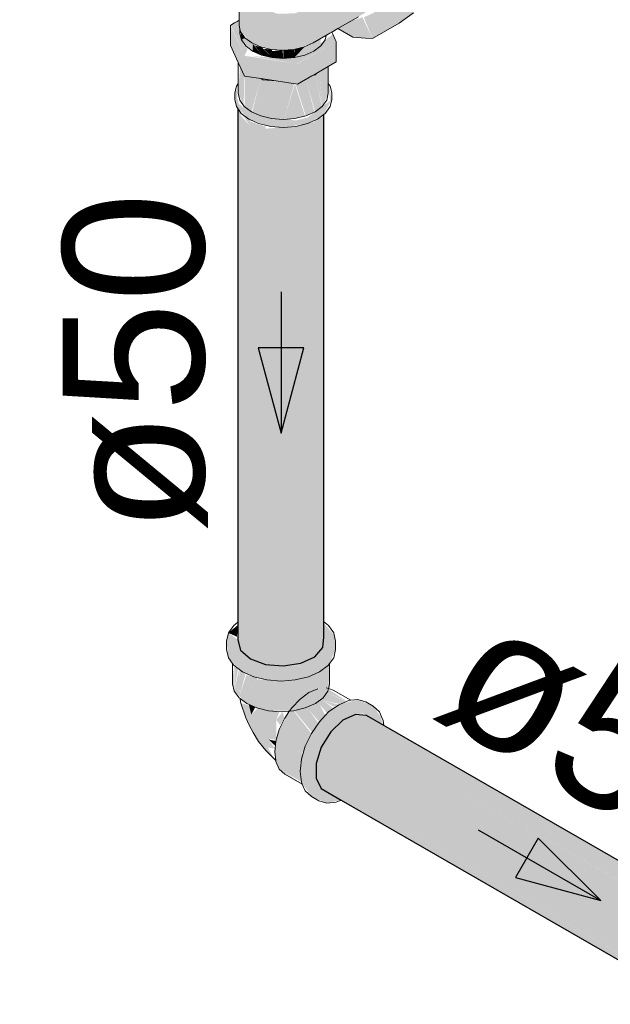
# Model space of a CAD drawing. Header units: millimetres. Extents: x 567 to 934, y -1 to 364.
# Tile 451 of 656: x 767.639 to 768.474, y 9.028 to 10.42. Entities that reach past the tile are written whole.
import ezdxf

# ---------------------------------------------------------------- set-up
doc = ezdxf.new("R2010")
doc.units = ezdxf.units.MM
doc.header["$MEASUREMENT"] = 0
doc.linetypes.add('NULL', pattern=[0])
for name, color, linetype, lineweight in [('AF-Condutos', 140, 'Continuous', 25), ('AF-Conexões', 152, 'Continuous', 18), ('AF-Registro', 253, 'Continuous', 18), ('AF-Sentido conduto', 140, 'Continuous', 30), ('AF-Textos conduto', 7, 'Continuous', 9)]:
    doc.layers.add(name, color=color, linetype=linetype, lineweight=lineweight)
doc.styles.add('Arial', font='arial.ttf')

msp = doc.modelspace()

# ---------------------------------------------------------------- hatches: boundary and pattern name
at = {"layer": 'AF-Condutos', "linetype": 'Continuous'}
for points in [[(767.9475, 9.568), (767.9514, 10.2889), (767.9474, 10.3076)], [(767.9474, 9.5432), (767.9514, 9.5287), (767.9652, 9.5164), (767.9652, 10.2807), (767.9523, 9.5784), (767.9514, 10.293), (767.9475, 9.5718), (767.9474, 10.2944)], [(768.0677, 9.5322), (768.0678, 9.6196), (768.0677, 10.2966), (768.0561, 9.5191)], [(767.9514, 10.2889), (767.965, 10.2698), (767.9652, 10.2779)], [(767.9514, 10.2847), (767.9523, 9.5784), (767.965, 10.2698)], [(768.0363, 9.5099), (768.0561, 9.5191), (768.0561, 10.2835)], [(768.0675, 10.2827), (768.0561, 10.2777), (768.0561, 9.5191)], [(768.069, 9.5469), (768.069, 10.2862), (768.0677, 10.2852), (768.0678, 9.6196), (768.0678, 9.5742)], [(767.9652, 10.2761), (767.9652, 9.5164), (767.9865, 10.2691)], [(767.9652, 9.5164), (767.9866, 9.5084), (767.9866, 10.2727)], [(767.9866, 10.266), (767.9866, 9.5084), (768.0117, 10.2679), (767.9866, 10.2727), (768.0041, 10.2673)], [(767.9866, 9.5084), (768.0117, 9.5061), (768.0117, 10.2704)], [(768.0117, 9.5061), (768.0363, 9.5099), (768.0363, 10.2742)], [(768.0362, 10.2698), (768.0117, 10.2679), (768.0117, 9.5061)], [(768.0559, 10.2756), (768.0363, 10.2709), (768.0363, 9.5099)], [(768.5946, 9.059), (768.618, 9.1022), (768.2023, 9.3627), (768.6333, 9.1192), (768.2076, 9.365), (768.6336, 9.1194), (768.1137, 9.4377), (768.0958, 9.4295), (768.0787, 9.4132), (768.0653, 9.3915), (768.058, 9.3683), (768.058, 9.3475), (768.5933, 9.0385), (768.5933, 9.0389)], [(768.1293, 9.4363), (768.1137, 9.4377), (768.1628, 9.4076), (768.6474, 9.1295), (768.6477, 9.1296), (768.1573, 9.4197), (768.6551, 9.1327)], [(768.154, 9.4217), (768.6477, 9.1296), (768.655, 9.1327)], [(768.1628, 9.4076), (768.6295, 9.1218), (768.6608, 9.1218)], [(768.2023, 9.3627), (768.6175, 9.1025), (768.6332, 9.1191)], [(768.6335, 9.1194), (768.2076, 9.365), (768.6333, 9.1192)], [(768.1032, 9.3206), (768.5924, 9.0389), (768.058, 9.3475), (768.0653, 9.3328), (768.5938, 9.0276), (768.5938, 9.028)], [(768.5923, 9.0289), (768.5933, 9.0385), (768.1032, 9.3206)]]:
    msp.add_hatch(color=151, dxfattribs=at).paths.add_polyline_path(points)
at = {"layer": 'AF-Conexões', "linetype": 'Continuous'}
for points in [[(768.0631, 9.5729), (768.069, 9.5469), (768.0677, 9.5322), (768.0475, 9.5151), (767.9462, 9.5475), (768.0471, 9.5028), (768.0238, 9.5079), (768.0117, 9.5061), (767.9897, 9.5081), (767.9652, 9.5164), (767.9523, 9.5255), (767.9474, 9.5432), (767.934, 9.5529), (767.9314, 9.5414), (767.934, 9.5178), (767.954, 9.4979), (767.97, 9.4908), (767.9886, 9.4863), (768.0085, 9.4848), (768.0285, 9.4863), (768.0471, 9.4908), (768.0631, 9.4979), (768.0754, 9.5071), (768.0857, 9.5294), (768.0837, 9.5503)], [(767.9474, 9.5639), (767.934, 9.5529), (767.9462, 9.5475)], [(767.9416, 9.5073), (767.94, 9.481), (767.9423, 9.4707)], [(767.9423, 9.4707), (767.9479, 9.5025), (767.9423, 9.5067)], [(767.9423, 9.4707), (767.96, 9.453), (767.96, 9.4952), (767.9499, 9.4641), (767.9491, 9.5015)], [(767.9499, 9.4641), (767.9582, 9.4947), (767.9493, 9.5014)], [(768.047, 9.5028), (768.0325, 9.5093), (768.0249, 9.5081)], [(768.0756, 9.4741), (768.0771, 9.5096), (768.041, 9.4893), (768.0263, 9.4427), (768.0428, 9.4467), (768.0679, 9.4612)], [(767.96, 9.4932), (767.96, 9.453), (767.9724, 9.4897)], [(767.9726, 9.4902), (767.96, 9.453), (767.9743, 9.4467), (767.9743, 9.4898)], [(767.9743, 9.4874), (767.9743, 9.4467), (767.989, 9.4862)], [(767.989, 9.4863), (767.9743, 9.4467), (767.9908, 9.4427), (768.0067, 9.485)], [(768.0263, 9.4427), (768.041, 9.4893), (768.0085, 9.4848), (768.0085, 9.4898), (767.9908, 9.4427)], [(768.0606, 9.4739), (768.0355, 9.4594), (768.0137, 9.4324), (768.0514, 9.4106), (768.0263, 9.4427), (768.0613, 9.4252), (768.0479, 9.4444), (768.0701, 9.438), (768.0631, 9.4515), (768.0817, 9.4473), (768.0672, 9.4575), (768.0913, 9.4523), (768.1008, 9.456)], [(768.0754, 9.4733), (768.0606, 9.4739), (768.1016, 9.4563)], [(768.0935, 9.3165), (768.0653, 9.3328), (768.058, 9.3475), (768.058, 9.365), (768.0653, 9.3915), (768.0748, 9.4069), (768.0954, 9.429), (768.1137, 9.4377), (768.1248, 9.4389), (768.1525, 9.4229), (768.1494, 9.4345), (768.1389, 9.4492), (768.1172, 9.4587), (768.09, 9.4514), (768.0758, 9.4411), (768.0627, 9.4272), (768.0514, 9.4106), (768.0427, 9.3926), (768.0372, 9.3743), (768.0354, 9.3569), (768.0372, 9.3416), (768.0514, 9.3216), (768.0731, 9.3121)], [(768.0672, 9.4575), (768.083, 9.4484), (768.09, 9.4514)], [(767.9635, 9.4225), (767.9768, 9.3995), (767.9995, 9.3737), (767.9901, 9.3907), (768, 9.3892), (767.991, 9.4021), (768.0019, 9.4024), (768.0016, 9.4301), (768.0065, 9.4415), (767.9754, 9.4464), (767.9665, 9.4374), (767.9631, 9.4506), (767.9517, 9.4536)], [(767.9665, 9.4374), (767.9721, 9.4477), (767.9629, 9.4517)], [(768.0272, 9.4429), (768.0524, 9.4122), (768.0613, 9.4252)], [(768.0455, 9.4473), (768.0624, 9.4269), (768.0722, 9.4372)], [(768.0604, 9.4545), (768.0736, 9.4395), (768.0834, 9.4466)], [(768.0016, 9.4301), (768.007, 9.4225), (768.0133, 9.4314), (768.0109, 9.4412)], [(768.0149, 9.431), (768.006, 9.4163), (768.0376, 9.3819), (768.0445, 9.3962)], [(768.0137, 9.4324), (768.0445, 9.3962), (768.0514, 9.4106)], [(768.0385, 9.3785), (768.039, 9.3803), (768.006, 9.4163), (768.0012, 9.4)], [(767.9994, 9.3938), (768.0012, 9.4), (767.991, 9.4021)], [(768.0363, 9.3654), (768.0012, 9.4), (767.9995, 9.3846), (768.0361, 9.3635)], [(768.035, 9.3667), (768.0385, 9.3785), (768.0012, 9.4)], [(768.0351, 9.3538), (768.0361, 9.3635), (767.9995, 9.3846)], [(768.0012, 9.371), (768.0386, 9.3431), (768.0359, 9.3531), (767.9995, 9.3846)], [(768.0369, 9.3444), (768.0012, 9.371), (768.006, 9.3603), (768.0372, 9.3424)], [(768.0379, 9.3402), (768.006, 9.3603), (768.0137, 9.3532)]]:
    msp.add_hatch(color=161, dxfattribs=at).paths.add_polyline_path(points)
at = {"layer": 'AF-Registro', "linetype": 'Continuous'}
for points in [[(768.1376, 10.3934), (768.1757, 10.4154), (768.1959, 10.4297), (768.2053, 10.4575), (768.2021, 10.4941), (768.187, 10.5331), (768.1625, 10.5677), (768.1329, 10.5921), (768.0767, 10.582), (768.0782, 10.5493), (768.1083, 10.5364), (768.0973, 10.5271), (768.109, 10.5148), (768.1267, 10.484), (768.1417, 10.4735), (768.1307, 10.5027), (768.1489, 10.5111), (768.1415, 10.4801), (768.1433, 10.4763), (768.1399, 10.43), (768.1256, 10.4235)], [(768.0775, 10.5097), (768.0853, 10.493), (768.0863, 10.466), (768.0538, 10.4377), (768.0538, 10.3873), (768.1275, 10.4299), (768.128, 10.4796), (768.0855, 10.456), (768.0694, 10.4491), (768.128, 10.4806)], [(767.9493, 10.4123), (767.9514, 10.4031), (767.9672, 10.3873), (767.9947, 10.3781), (768.0264, 10.3781), (768.0538, 10.3873), (768.0538, 10.4377), (768.0282, 10.4292), (768.0038, 10.4284), (767.9618, 10.4431), (767.9493, 10.4602)], [(767.9478, 10.4186), (767.9374, 10.4126), (767.9569, 10.3691), (767.9615, 10.379), (767.9554, 10.3855)], [(768.1099, 10.3952), (768.1062, 10.4176), (768.0887, 10.4075)], [(768.1376, 10.3934), (768.1237, 10.4236), (768.1062, 10.4176), (768.1099, 10.3952), (768.128, 10.3941)], [(767.9569, 10.3691), (767.9369, 10.4123), (767.9369, 10.3836)], [(767.9517, 10.4027), (767.9525, 10.3916), (767.9575, 10.3946)], [(767.9575, 10.3946), (767.9525, 10.3916), (767.9683, 10.3757), (767.9671, 10.3873)], [(768.0815, 10.3996), (768.0422, 10.3701), (768.0116, 10.3654), (767.9659, 10.3688), (768.031, 10.3577), (768.0863, 10.3892)], [(768.0863, 10.3892), (768.0316, 10.3576), (768.0316, 10.3289)], [(768.0316, 10.3289), (768.0863, 10.3605), (768.0863, 10.3892)], [(768.0647, 10.3831), (768.0647, 10.3953), (768.0549, 10.3879), (768.0422, 10.3701)], [(767.9369, 10.3836), (767.9569, 10.3405), (767.9569, 10.3691)], [(767.9683, 10.3868), (767.9683, 10.3757), (767.981, 10.3701)], [(767.9713, 10.3837), (767.981, 10.3701), (767.981, 10.3812)], [(767.981, 10.3814), (767.981, 10.3701), (767.9958, 10.3666)], [(767.9842, 10.3789), (767.9958, 10.3666), (767.9958, 10.3779)], [(768.0107, 10.377), (767.9958, 10.3666), (768.0116, 10.3654)], [(767.9958, 10.3758), (767.9958, 10.3666), (768.0107, 10.3769)], [(768.0268, 10.3783), (768.0116, 10.3654), (768.0275, 10.3666)], [(768.0267, 10.3782), (768.0116, 10.377), (768.0116, 10.3654)], [(768.0422, 10.3701), (768.0548, 10.3877), (768.0422, 10.3822), (768.0275, 10.3666)], [(768.0418, 10.3818), (768.0275, 10.3784), (768.0275, 10.3666)], [(767.9569, 10.3405), (768.0316, 10.3289), (768.0316, 10.3576), (767.9569, 10.3691)], [(767.9479, 10.316), (767.9557, 10.2987), (767.9565, 10.3414), (767.9505, 10.3542)], [(768.0665, 10.2973), (768.0631, 10.3469), (768.0567, 10.342)], [(768.0751, 10.3152), (768.0753, 10.3541), (768.0631, 10.3469), (768.0668, 10.2976)], [(767.9571, 10.2967), (767.966, 10.3391), (767.9569, 10.3405)], [(767.966, 10.3391), (767.9571, 10.2971), (767.9666, 10.29), (767.9798, 10.3362), (767.9808, 10.2837), (768.0127, 10.2793), (768.0273, 10.3296)], [(767.9798, 10.3362), (767.9675, 10.2896), (767.9798, 10.2841)], [(767.9798, 10.3355), (767.9798, 10.2841), (767.9808, 10.2837)], [(768.0295, 10.3277), (768.0435, 10.2841), (768.0435, 10.3357)], [(768.0435, 10.3362), (768.0435, 10.2841), (768.0558, 10.2896)], [(768.0567, 10.342), (768.0436, 10.3358), (768.0567, 10.29), (768.0661, 10.2971)], [(767.9454, 10.3262), (767.943, 10.316), (767.9454, 10.2972), (767.9631, 10.2795), (767.9631, 10.288), (767.9474, 10.3029)], [(768.0753, 10.3298), (768.0779, 10.3057), (768.0459, 10.2817), (768.0294, 10.2777), (768.0116, 10.2792), (767.9939, 10.2692), (768.0116, 10.2679), (768.0459, 10.2732), (768.069, 10.2862), (768.0802, 10.3075)], [(768.0281, 10.3294), (768.0119, 10.2766), (768.0424, 10.2839)], [(767.9543, 10.2969), (767.9631, 10.2795), (767.9939, 10.2692), (768.0116, 10.2792), (767.9798, 10.2841)]]:
    msp.add_hatch(color=254, dxfattribs=at).paths.add_polyline_path(points)

# ---------------------------------------------------------------- linework, layer by layer
at = {"layer": 'AF-Condutos'}
for p, q in [((767.9474, 10.2944), (767.9474, 9.5715)), ((768.069, 9.6144), (768.069, 10.2862)), ((768.069, 9.5725), (768.069, 9.6144)), ((767.9474, 9.5715), (767.9474, 9.5679)), ((767.9474, 9.5679), (767.9474, 9.5432)), ((768.069, 9.5684), (768.069, 9.5725)), ((768.069, 9.5469), (768.069, 9.5684)), ((767.9474, 9.5432), (767.9514, 9.5287)), ((768.0677, 9.5322), (768.069, 9.5469)), ((767.9514, 9.5287), (767.9652, 9.5164)), ((768.0561, 9.5191), (768.0677, 9.5322)), ((767.9652, 9.5164), (767.9866, 9.5084)), ((768.0363, 9.5099), (768.0561, 9.5191)), ((767.9866, 9.5084), (768.0117, 9.5061)), ((768.0117, 9.5061), (768.0363, 9.5099)), ((768.0958, 9.4295), (768.0787, 9.4132)), ((768.1137, 9.4377), (768.0958, 9.4295)), ((768.1293, 9.4363), (768.1137, 9.4377)), ((768.1539, 9.4221), (768.1293, 9.4363)), ((768.1571, 9.4202), (768.1539, 9.4221)), ((768.6551, 9.1327), (768.1571, 9.4202)), ((768.0787, 9.4132), (768.0653, 9.3915)), ((768.0653, 9.3915), (768.058, 9.3683)), ((768.058, 9.3683), (768.058, 9.3475)), ((768.058, 9.3475), (768.0653, 9.3328)), ((768.0653, 9.3328), (768.0935, 9.3165)), ((768.0935, 9.3165), (768.5938, 9.0276))]:
    msp.add_line(p, q, dxfattribs=at)
at = {"layer": 'AF-Conexões'}
for p, q in [((767.9474, 9.5679), (767.9417, 9.5636)), ((768.0709, 9.567), (768.069, 9.5684)), ((768.0754, 9.5636), (768.0709, 9.567)), ((767.934, 9.5529), (767.9314, 9.5414)), ((767.9417, 9.5636), (767.934, 9.5529)), ((768.0831, 9.5529), (768.0754, 9.5636)), ((768.0837, 9.5503), (768.0831, 9.5529)), ((767.9314, 9.5414), (767.9314, 9.5294)), ((768.0857, 9.5414), (768.0837, 9.5503)), ((768.0857, 9.5294), (768.0857, 9.5414)), ((767.9314, 9.5294), (767.934, 9.5178)), ((768.0831, 9.5178), (768.0857, 9.5294)), ((767.934, 9.5178), (767.94, 9.5096)), ((768.0771, 9.5096), (768.0831, 9.5178)), ((767.94, 9.5096), (767.94, 9.481)), ((767.94, 9.5096), (767.9417, 9.5071)), ((767.9417, 9.5071), (767.954, 9.4979)), ((767.954, 9.4979), (767.97, 9.4908)), ((768.0471, 9.4908), (768.0631, 9.4979)), ((768.0631, 9.4979), (768.0754, 9.5071)), ((768.0754, 9.5071), (768.0771, 9.5096)), ((768.0771, 9.481), (768.0771, 9.5096)), ((767.97, 9.4908), (767.9886, 9.4863)), ((767.9886, 9.4863), (768.0085, 9.4848)), ((768.0085, 9.4848), (768.0285, 9.4863)), ((768.0285, 9.4863), (768.0471, 9.4908)), ((767.94, 9.481), (767.9423, 9.4707)), ((767.9423, 9.4707), (767.9491, 9.4612)), ((768.0606, 9.4739), (768.048, 9.4686)), ((768.0679, 9.4612), (768.0748, 9.4707)), ((768.0756, 9.4741), (768.0723, 9.4751)), ((768.0748, 9.4707), (768.0756, 9.4741)), ((768.0756, 9.4741), (768.0759, 9.4754)), ((768.0769, 9.4736), (768.0756, 9.4741)), ((768.0759, 9.4757), (768.0771, 9.481)), ((768.0759, 9.4754), (768.0759, 9.4757)), ((768.0771, 9.4736), (768.0769, 9.4736)), ((768.0823, 9.472), (768.0771, 9.4736)), ((768.1071, 9.4577), (768.0823, 9.472)), ((767.9491, 9.4612), (767.9506, 9.4601)), ((767.9506, 9.4601), (767.96, 9.453)), ((767.9506, 9.4601), (767.9508, 9.4589)), ((767.9508, 9.4589), (767.9517, 9.4536)), ((768.0355, 9.4594), (768.0238, 9.4471)), ((768.048, 9.4686), (768.0355, 9.4594)), ((768.057, 9.453), (768.0679, 9.4612)), ((768.1041, 9.4574), (768.09, 9.4514)), ((768.1071, 9.4577), (768.1041, 9.4574)), ((768.1172, 9.4587), (768.1071, 9.4577)), ((768.1285, 9.4552), (768.1172, 9.4587)), ((768.1389, 9.4492), (768.1285, 9.4552)), ((767.9517, 9.4536), (767.9587, 9.4327)), ((767.96, 9.453), (767.9743, 9.4467)), ((767.9743, 9.4467), (767.9908, 9.4427)), ((767.9908, 9.4427), (768.0085, 9.4414)), ((768.0085, 9.4414), (768.0192, 9.4422)), ((768.0192, 9.4422), (768.0205, 9.4423)), ((768.0205, 9.4423), (768.0197, 9.4412)), ((768.0238, 9.4471), (768.0205, 9.4423)), ((768.0205, 9.4423), (768.0263, 9.4427)), ((768.0263, 9.4427), (768.0428, 9.4467)), ((768.0428, 9.4467), (768.057, 9.453)), ((768.09, 9.4514), (768.0758, 9.4411)), ((768.1476, 9.4412), (768.1389, 9.4492)), ((767.9587, 9.4327), (767.9635, 9.4225)), ((768.0137, 9.4324), (768.006, 9.4163)), ((768.0197, 9.4412), (768.0137, 9.4324)), ((768.0758, 9.4411), (768.0627, 9.4272)), ((768.1507, 9.4343), (768.1476, 9.4412)), ((768.153, 9.4291), (768.1507, 9.4343)), ((768.1539, 9.4221), (768.153, 9.4291)), ((767.9635, 9.4225), (767.969, 9.412)), ((768.006, 9.4163), (768.0012, 9.4)), ((768.0627, 9.4272), (768.0514, 9.4106)), ((767.969, 9.412), (767.9768, 9.3995)), ((767.9768, 9.3995), (767.9871, 9.3868)), ((768.0012, 9.4), (767.9995, 9.3846)), ((768.0514, 9.4106), (768.0427, 9.3926)), ((767.9871, 9.3868), (767.9995, 9.3737)), ((768.0427, 9.3926), (768.0372, 9.3743)), ((767.9995, 9.3846), (768.001, 9.3726)), ((767.9995, 9.3737), (768.001, 9.3726)), ((768.001, 9.3726), (768.0012, 9.371)), ((768.0372, 9.3743), (768.0354, 9.3569)), ((768.0012, 9.371), (768.006, 9.3603)), ((768.006, 9.3603), (768.0137, 9.3532)), ((768.0137, 9.3532), (768.0385, 9.3389)), ((768.0354, 9.3569), (768.0372, 9.3416)), ((768.0372, 9.3416), (768.0385, 9.3389)), ((768.0385, 9.3389), (768.0427, 9.3296)), ((768.0427, 9.3296), (768.0514, 9.3216)), ((768.0514, 9.3216), (768.0618, 9.3156)), ((768.0862, 9.3134), (768.0935, 9.3165)), ((768.0618, 9.3156), (768.0731, 9.3121)), ((768.0731, 9.3121), (768.0862, 9.3134))]:
    msp.add_line(p, q, dxfattribs=at)
at = {"layer": 'AF-Registro'}
for p, q in [((767.9493, 10.4603), (767.9493, 10.4194)), ((767.9465, 10.4178), (767.9425, 10.4155)), ((767.9478, 10.4186), (767.9465, 10.4178)), ((767.9493, 10.4194), (767.9478, 10.4186)), ((767.9493, 10.4194), (767.9493, 10.4123)), ((768.0887, 10.4075), (768.1179, 10.4243)), ((768.1757, 10.4154), (768.1959, 10.4297)), ((767.9374, 10.4126), (767.9369, 10.4123)), ((767.9369, 10.4123), (767.9369, 10.3836)), ((767.9425, 10.4155), (767.9374, 10.4126)), ((767.9493, 10.4123), (767.9504, 10.4074)), ((767.9504, 10.4074), (767.9514, 10.4031)), ((767.9504, 10.4074), (767.9504, 10.4045)), ((767.9504, 10.4045), (767.9504, 10.4007)), ((767.9514, 10.4031), (767.9575, 10.3946)), ((768.0775, 10.401), (768.0802, 10.4025)), ((768.0802, 10.4025), (768.0887, 10.4075)), ((768.0815, 10.3996), (768.0802, 10.4025)), ((768.0887, 10.4075), (768.1099, 10.3952)), ((768.1376, 10.3934), (768.1757, 10.4154)), ((767.9504, 10.4007), (767.9525, 10.3916)), ((767.9525, 10.3916), (767.9586, 10.383)), ((767.9575, 10.3946), (767.9672, 10.3873)), ((768.0538, 10.3873), (768.0717, 10.3976)), ((768.0647, 10.3831), (768.0708, 10.3916)), ((768.0708, 10.3916), (768.0722, 10.3979)), ((768.0717, 10.3976), (768.0722, 10.3979)), ((768.0722, 10.3979), (768.0729, 10.3983)), ((768.0729, 10.3983), (768.0775, 10.401)), ((768.085, 10.3922), (768.0815, 10.3996)), ((768.0863, 10.3892), (768.085, 10.3922)), ((768.0863, 10.3757), (768.0863, 10.3892)), ((768.1099, 10.3952), (768.128, 10.3941)), ((768.128, 10.3941), (768.1376, 10.3934)), ((767.9369, 10.3836), (767.9479, 10.3598)), ((767.9586, 10.383), (767.9683, 10.3757)), ((767.9672, 10.3873), (767.9799, 10.3817)), ((767.9683, 10.3757), (767.981, 10.3701)), ((767.9799, 10.3817), (767.9947, 10.3781)), ((767.9947, 10.3781), (768.0105, 10.3769)), ((768.0105, 10.3769), (768.0264, 10.3781)), ((768.0264, 10.3781), (768.0411, 10.3817)), ((768.0411, 10.3817), (768.0538, 10.3873)), ((768.0422, 10.3701), (768.0549, 10.3757)), ((768.0549, 10.3757), (768.0647, 10.3831)), ((768.0863, 10.3605), (768.0863, 10.3757)), ((767.981, 10.3701), (767.9958, 10.3666)), ((767.9958, 10.3666), (768.0116, 10.3654)), ((768.0116, 10.3654), (768.0275, 10.3666)), ((768.0275, 10.3666), (768.0422, 10.3701)), ((768.0753, 10.3541), (768.0863, 10.3605)), ((767.9479, 10.3598), (767.9569, 10.3405)), ((767.9479, 10.3598), (767.9479, 10.3375)), ((768.059, 10.3447), (768.0753, 10.3541)), ((768.0753, 10.3375), (768.0753, 10.3541)), ((767.9479, 10.3375), (767.9479, 10.3298)), ((767.9569, 10.3405), (767.9799, 10.3369)), ((767.9799, 10.3369), (768.0015, 10.3336)), ((767.9799, 10.3369), (767.9827, 10.3353)), ((767.9827, 10.3353), (768.0015, 10.3336)), ((768.0015, 10.3336), (768.0316, 10.3289)), ((768.0316, 10.3289), (768.0521, 10.3407)), ((768.0521, 10.3407), (768.059, 10.3447)), ((768.0521, 10.3407), (768.0567, 10.342)), ((768.0567, 10.342), (768.059, 10.3447)), ((768.0753, 10.3298), (768.0753, 10.3375)), ((767.9451, 10.3248), (767.943, 10.316)), ((767.9454, 10.3262), (767.9451, 10.3248)), ((767.9479, 10.3298), (767.9454, 10.3262)), ((767.9479, 10.3298), (767.9479, 10.316)), ((768.0753, 10.316), (768.0753, 10.3298)), ((768.0779, 10.3262), (768.0753, 10.3298)), ((768.0782, 10.3248), (768.0779, 10.3262)), ((768.0802, 10.316), (768.0782, 10.3248)), ((767.943, 10.316), (767.943, 10.3075)), ((767.943, 10.3075), (767.9454, 10.2972)), ((767.9501, 10.3065), (767.9479, 10.316)), ((767.9565, 10.2976), (767.9501, 10.3065)), ((768.0731, 10.3065), (768.069, 10.3007)), ((768.0753, 10.316), (768.0731, 10.3065)), ((768.0779, 10.2972), (768.0802, 10.3075)), ((768.0802, 10.3075), (768.0802, 10.316)), ((767.9454, 10.2972), (767.9474, 10.2944)), ((767.9474, 10.2944), (767.9522, 10.2877)), ((767.9666, 10.29), (767.9565, 10.2976)), ((768.0668, 10.2976), (768.0567, 10.29)), ((768.069, 10.3007), (768.0668, 10.2976)), ((768.071, 10.2877), (768.0779, 10.2972)), ((767.9522, 10.2877), (767.9631, 10.2795)), ((767.9631, 10.2795), (767.9773, 10.2732)), ((767.9798, 10.2841), (767.9666, 10.29)), ((767.9951, 10.2805), (767.9798, 10.2841)), ((768.0116, 10.2792), (767.9951, 10.2805)), ((768.0281, 10.2805), (768.0116, 10.2792)), ((768.0435, 10.2841), (768.0281, 10.2805)), ((768.0567, 10.29), (768.0435, 10.2841)), ((768.0459, 10.2732), (768.0601, 10.2795)), ((768.0601, 10.2795), (768.069, 10.2862)), ((768.069, 10.2862), (768.071, 10.2877)), ((767.9773, 10.2732), (767.9939, 10.2692)), ((767.9939, 10.2692), (768.0116, 10.2679)), ((768.0116, 10.2679), (768.0294, 10.2692)), ((768.0294, 10.2692), (768.0459, 10.2732))]:
    msp.add_line(p, q, dxfattribs=at)
at = {"layer": 'AF-Sentido conduto'}
for p, q in [((768.0409, 9.9561), (767.9762, 9.9561)), ((767.9762, 9.9561), (768.0085, 9.8354)), ((768.0085, 9.8354), (768.0409, 9.9561)), ((768.3721, 9.2628), (768.3398, 9.2068)), ((768.4605, 9.1744), (768.3721, 9.2628)), ((768.3398, 9.2068), (768.4605, 9.1744))]:
    msp.add_line(p, q, dxfattribs=at)
for points in [[(768.0085, 10.0354), (768.0085, 9.8354)], [(768.2873, 9.2744), (768.4605, 9.1744)]]:
    msp.add_lwpolyline(points, dxfattribs=at)

# ---------------------------------------------------------------- texts
at = {"layer": 'AF-Textos conduto', "linetype": 'NULL', "char_height": 0.2, "width": 0.962805, "attachment_point": 8, "line_spacing_factor": 0.6, "style": 'Arial'}
for insert, rotation in [((767.9051, 9.9354), 90.0002), ((768.4256, 9.314), 329.9999)]:
    msp.add_mtext('ø50', dxfattribs=dict(at, insert=insert, rotation=rotation))

doc.saveas('drawing.dxf')
